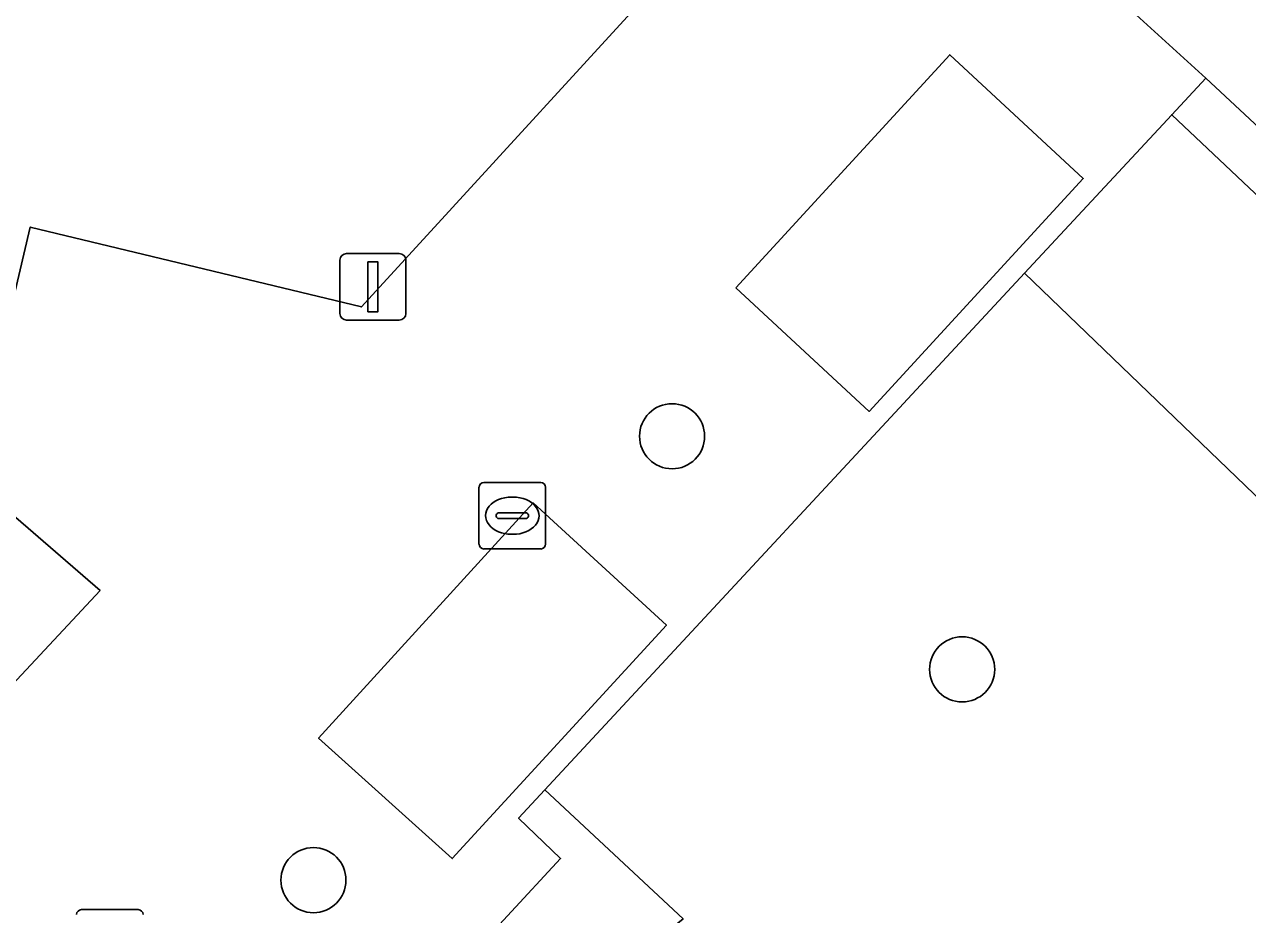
# Model space of a CAD drawing. Extents: x 159039 to 160102, y 381214 to 382524.
# Drawn here: x 159427.59 to 159445.97, y 381639.95 to 381653.32 of the extents above; entities that cross this region are included whole.
import ezdxf

# ---------------------------------------------------------------- set-up
doc = ezdxf.new("R2010")
doc.units = 0
for name, color, linetype in [('IMGEO_Boom', 7, 'Continuous'), ('IMGEO_Erf', 7, 'Continuous'), ('IMGEO_Groenvoorziening', 7, 'Continuous'), ('IMGEO_Haag', 7, 'Continuous'), ('IMGEO_Kolk', 7, 'Continuous'), ('IMGEO_Lichtmast', 7, 'Continuous'), ('IMGEO_Parkeervlak_open', 7, 'Continuous'), ('IMGEO_Voetpad_open', 7, 'Continuous')]:
    doc.layers.add(name, color=color, linetype=linetype)

msp = doc.modelspace()

# ---------------------------------------------------------------- linework, layer by layer
at = {"layer": 'IMGEO_Boom'}
for centre in [(159437.326, 381647.133), (159441.685, 381643.632), (159431.937, 381640.466)]:
    msp.add_circle(centre, 0.489, dxfattribs=at)
at = {"layer": 'IMGEO_Erf'}
msp.add_lwpolyline([(159352.158, 381650.279), (159395.631, 381609.52), (159406.159, 381620.734), (159404.286, 381626.989), (159407.048, 381627.862), (159407.38, 381626.583), (159413.228, 381628.344), (159413.932, 381627.664), (159417.304, 381631.236), (159416.607, 381631.889), (159417.52, 381632.839), (159415.281, 381635.215), (159418.987, 381639.268), (159421.335, 381636.896), (159422.606, 381638.256), (159428.731, 381644.814), (159426.791, 381646.496), (159427.683, 381650.274), (159432.661, 381649.076), (159438.075, 381654.989), (159440.167, 381657.223), (159434.463, 381662.799)], dxfattribs=at)
at = {"layer": 'IMGEO_Groenvoorziening'}
for points in [[(159445.345, 381652.512), (159444.835, 381651.962), (159455.718, 381641.694), (159456.038, 381641.315), (159456.282, 381640.753), (159456.346, 381640.337), (159456.182, 381639.476), (159455.799, 381638.906), (159454.702, 381637.96), (159445.154, 381630.252), (159445.696, 381629.628), (159452.235, 381634.982), (159455.951, 381638.06), (159456.174, 381638.245)], [(159456.086, 381642.513), (159456.014, 381642.58), (159445.345, 381652.512)]]:
    msp.add_lwpolyline(points, dxfattribs=at)
for points in [[(159454.702, 381637.96), (159455.799, 381638.906), (159456.182, 381639.476), (159456.346, 381640.337), (159456.282, 381640.753), (159456.038, 381641.315), (159455.718, 381641.694), (159444.835, 381651.962), (159442.623, 381649.581)], [(159454.702, 381637.96), (159442.623, 381649.581), (159435.415, 381641.822), (159437.491, 381639.882), (159436.521, 381639.105), (159437.46, 381637.476), (159439.796, 381636.224), (159440.237, 381636.656), (159441.362, 381635.817), (159440.281, 381634.667), (159445.154, 381630.252)], [(159435.415, 381641.822), (159435.021, 381641.398), (159435.652, 381640.791), (159434.055, 381639.069), (159434.715, 381638.452), (159435.709, 381639.473), (159436.139, 381639.767), (159436.521, 381639.105), (159437.491, 381639.882)]]:
    msp.add_lwpolyline(points, close=True, dxfattribs=at)
at = {"layer": 'IMGEO_Haag'}
msp.add_lwpolyline([(159456.086, 381642.513), (159456.014, 381642.58), (159445.345, 381652.512), (159444.835, 381651.962), (159455.718, 381641.694), (159456.038, 381641.315), (159456.282, 381640.753), (159456.346, 381640.337), (159456.182, 381639.476), (159455.799, 381638.906), (159454.702, 381637.96), (159445.154, 381630.252), (159445.696, 381629.628), (159452.235, 381634.982), (159455.951, 381638.06)], dxfattribs=at)
at = {"layer": 'IMGEO_Kolk'}
for p, q in [((159434.425, 381645.514), (159434.425, 381646.366)), ((159434.5, 381646.44), (159435.352, 381646.44)), ((159435.426, 381646.366), (159435.426, 381645.514)), ((159434.913, 381646.22), (159434.938, 381646.22)), ((159434.684, 381645.934), (159434.684, 381645.946)), ((159434.727, 381645.983), (159435.125, 381645.983)), ((159435.168, 381645.946), (159435.168, 381645.934)), ((159435.122, 381645.897), (159434.724, 381645.897)), ((159434.936, 381645.66), (159434.911, 381645.66)), ((159435.352, 381645.44), (159434.5, 381645.44)), ((159428.452, 381640.023), (159429.304, 381640.023))]:
    msp.add_line(p, q, dxfattribs=at)
for points in [[(159434.425, 381645.514), (159434.425, 381646.366)], [(159434.5, 381646.44), (159435.352, 381646.44)], [(159435.426, 381646.366), (159435.426, 381645.514)], [(159435.352, 381645.44), (159434.5, 381645.44)], [(159428.452, 381640.023), (159429.304, 381640.023)]]:
    msp.add_lwpolyline(points, dxfattribs=at)
for centre, radius, start, end in [((159434.502, 381646.364), 0.0765, 91.552, 178.448), ((159434.502, 381646.364), 0.0765, 91.552, 178.448), ((159435.35, 381646.364), 0.0765, 1.552, 88.448), ((159435.35, 381646.364), 0.0765, 1.552, 88.448), ((159434.724, 381645.943), 0.0403, 85.8775, 175.7526), ((159434.721, 381645.933), 0.0366, 178.938, 274.7102), ((159435.125, 381645.94), 0.043, 264.8664, 352.4533), ((159435.129, 381645.945), 0.0386, 1.7309, 96.639), ((159434.502, 381645.516), 0.0765, 181.552, 268.448), ((159434.502, 381645.516), 0.0765, 181.552, 268.448), ((159435.35, 381645.516), 0.0765, 271.552, 358.448), ((159435.35, 381645.516), 0.0765, 271.552, 358.448), ((159428.454, 381639.947), 0.0765, 91.552, 178.448), ((159428.454, 381639.947), 0.0765, 91.552, 178.448), ((159429.302, 381639.947), 0.0765, 1.552, 88.448), ((159429.302, 381639.947), 0.0765, 1.552, 88.448)]:
    msp.add_arc(centre, radius, start, end, dxfattribs=at)
for centre, major_axis, ratio, start_param, end_param in [((159434.912, 381645.94), (-0.387, 0.002), 0.722429, 4.712389, 7.853982), ((159434.937, 381645.94), (-0.39, 0.002), 0.717154, 1.570796, 4.712389)]:
    msp.add_ellipse(centre, major_axis=major_axis, ratio=ratio, start_param=start_param, end_param=end_param, dxfattribs=at)
at = {"layer": 'IMGEO_Lichtmast'}
for p, q in [((159432.436, 381649.878), (159433.226, 381649.878)), ((159433.226, 381649.878), (159432.436, 381649.878)), ((159432.336, 381648.978), (159432.336, 381649.778)), ((159432.336, 381649.778), (159432.336, 381648.978)), ((159433.326, 381649.778), (159433.326, 381648.978)), ((159433.326, 381648.978), (159433.326, 381649.778)), ((159433.226, 381648.878), (159432.436, 381648.878)), ((159432.436, 381648.878), (159433.226, 381648.878))]:
    msp.add_line(p, q, dxfattribs=at)
msp.add_lwpolyline([(159432.756, 381649.753), (159432.906, 381649.753), (159432.906, 381649.003), (159432.756, 381649.003), (159432.756, 381649.753)], dxfattribs=at)
for centre, start, end in [((159432.436, 381649.778), 90, 180), ((159432.436, 381649.778), 90, 180), ((159433.226, 381649.778), 0, 90), ((159433.226, 381649.778), 360, 90), ((159432.436, 381648.978), 180, 270), ((159432.436, 381648.978), 180, 270), ((159433.226, 381648.978), 270, 0), ((159433.226, 381648.978), 270, 0)]:
    msp.add_arc(centre, 0.1, start, end, dxfattribs=at)
at = {"layer": 'IMGEO_Parkeervlak_open'}
for points in [[(159438.283, 381649.365), (159440.289, 381647.506), (159443.505, 381651.004), (159441.499, 381652.863)], [(159434.022, 381640.789), (159437.241, 381644.298), (159435.237, 381646.131), (159432.015, 381642.597)]]:
    msp.add_lwpolyline(points, close=True, dxfattribs=at)
at = {"layer": 'IMGEO_Voetpad_open'}
msp.add_lwpolyline([(159434.463, 381662.799), (159440.167, 381657.223), (159445.345, 381652.512), (159456.014, 381642.58), (159456.086, 381642.513)], dxfattribs=at)
for points in [[(159442.623, 381649.581), (159444.835, 381651.962), (159445.345, 381652.512), (159440.167, 381657.223), (159438.075, 381654.989), (159432.661, 381649.076), (159427.683, 381650.274), (159426.791, 381646.496), (159428.731, 381644.814), (159422.606, 381638.256), (159421.335, 381636.896), (159420.252, 381635.745), (159423.135, 381633.039), (159423.645, 381633.588), (159425.61, 381635.485), (159428.37, 381632.939), (159432.169, 381637.035), (159433.436, 381638.401), (159434.055, 381639.069), (159435.652, 381640.791), (159435.021, 381641.398), (159435.415, 381641.822)], [(159438.283, 381649.365), (159441.499, 381652.863), (159443.505, 381651.004), (159440.289, 381647.506)], [(159435.237, 381646.131), (159437.241, 381644.298), (159434.022, 381640.789), (159432.015, 381642.597)]]:
    msp.add_lwpolyline(points, close=True, dxfattribs=at)

doc.saveas('drawing.dxf')
